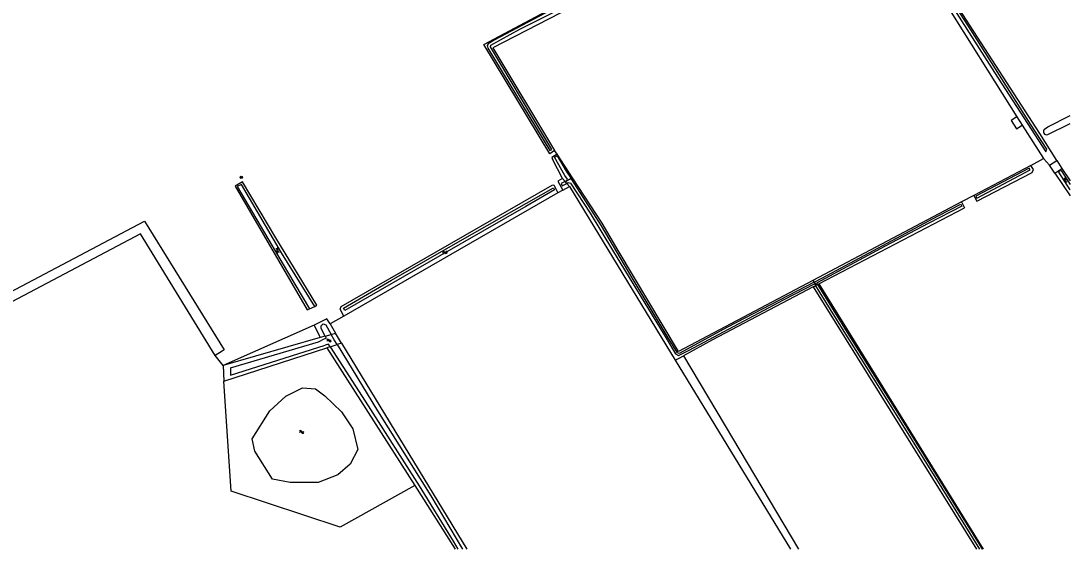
# Model space of a CAD drawing. Extents: x 133000 to 136000, y 400500 to 403500.
# Drawn here: x 135641.2 to 136000, y 400500 to 400680.7 of the extents above; entities that cross this region are included whole.
import ezdxf

# ---------------------------------------------------------------- set-up
doc = ezdxf.new("R2010")
doc.units = 0
for name, color, linetype in [('gg-afsc-draadraster', 7, 'Continuous'), ('gg-afsc-lijn draadraster', 7, 'Continuous'), ('gg-knt-bronhoudergrens', 7, 'Continuous'), ('gg-kntw-bovenkant insteek waterloop', 7, 'Continuous'), ('gg-kntw-greppel-droge sloot', 7, 'Continuous'), ('gg-kntw-waterlijn', 7, 'Continuous'), ('gt-grn-vlakafsluiter', 7, 'Continuous'), ('gt-symb-boom', 7, 'Continuous'), ('gt-symb-watersymbool', 7, 'Continuous')]:
    doc.layers.add(name, color=color, linetype=linetype)

# ---------------------------------------------------------------- blocks, each defined once
blk = doc.blocks.new('gt0-WA')
at = {"layer": 'gt-symb-watersymbool'}
for centre, start, end in [((-0.32, 0.02), 28.0725, 151.9275), ((0.43, 0.42), 208.0725, 331.9275), ((-0.32, -0.43), 28.0725, 151.9275), ((0.43, -0.03), 208.0725, 331.9275)]:
    blk.add_arc(centre, 0.425, start, end, dxfattribs=at)
blk = doc.blocks.new('gt0-BOOM')
at = {"layer": 'gt-symb-boom'}
for radius in [0.4, 0.2]:
    blk.add_circle((0, 0), radius, dxfattribs=at)

msp = doc.modelspace()

# ---------------------------------------------------------------- linework, layer by layer
at = {"layer": 'gg-afsc-draadraster'}
for p, q in [((135741.44, 400576.65), (135710.4, 400562.86)), ((135864.96, 400564.59), (135904.41, 400500))]:
    msp.add_line(p, q, dxfattribs=at)
at = {"layer": 'gg-afsc-lijn draadraster'}
for p, q in [((135741.44, 400576.65), (135710.4, 400562.86)), ((135864.96, 400564.59), (135904.41, 400500))]:
    msp.add_line(p, q, dxfattribs=at)
at = {"layer": 'gg-knt-bronhoudergrens'}
for p, q in [((135824.62, 400635.19), (135823.64, 400636.42)), ((135995.47, 400632.99), (135997.2, 400630.24)), ((135994.8, 400628.65), (135992.96, 400631.34)), ((135826.5, 400622.85), (135824.8, 400621.93)), ((135739.84, 400582.2), (135739.1, 400581.75)), ((135751.67, 400579.73), (135746.9, 400577.03)), ((135710.4, 400562.86), (135707.61, 400566.23))]:
    msp.add_line(p, q, dxfattribs=at)
for points in [[(135981.77, 400647.96), (135979.86, 400646.73), (135981.69, 400643.86), (135983.61, 400645.08)], [(135867.76, 400566.15), (135884.5, 400537.94), (135907.09, 400500)], [(135775.9, 400521.71), (135750.41, 400507.51), (135713.05, 400519.79), (135710.54, 400557.47)]]:
    msp.add_lwpolyline(points, dxfattribs=at)
at = {"layer": 'gg-kntw-bovenkant insteek waterloop'}
for p, q in [((135926.21, 400736.54), (135981.77, 400647.96)), ((135989.7, 400642.2), (135928.08, 400737.66)), ((135981.77, 400647.96), (135983.61, 400645.08)), ((135983.61, 400645.08), (135990.94, 400633.63)), ((135995.47, 400632.99), (135989.7, 400642.2)), ((135826.41, 400626.84), (135822.97, 400633.49)), ((135829.86, 400627.09), (135824.62, 400635.19)), ((135990.94, 400633.63), (135992.96, 400631.34)), ((135992.96, 400631.34), (135995.47, 400632.99)), ((135986.58, 400631.33), (135967.08, 400621.01)), ((135994.8, 400628.65), (135997.2, 400630.24)), ((135994.8, 400628.65), (136000, 400620.91)), ((135997.2, 400630.24), (136000, 400626.02)), ((135824.8, 400621.93), (135751.67, 400579.73)), ((135826.5, 400622.85), (135828.81, 400624.11)), ((135828.81, 400624.11), (135864.96, 400564.59)), ((135967.08, 400621.01), (135968.12, 400619.03)), ((135962.93, 400618.82), (135912.08, 400591.93)), ((135962.93, 400618.82), (135963.91, 400616.83)), ((135914.04, 400590.77), (135963.91, 400616.83)), ((135912.18, 400589.71), (135968.05, 400500)), ((135914.04, 400590.77), (135970.31, 400500)), ((135739.84, 400582.2), (135741.67, 400583.02)), ((135741.44, 400576.65), (135743.23, 400573.07)), ((135746.9, 400577.03), (135748.81, 400573.88)), ((135743.58, 400572.36), (135710.4, 400562.86)), ((135743.23, 400573.07), (135743.58, 400572.36)), ((135750.86, 400570.52), (135748.81, 400573.88)), ((135710.04, 400567.72), (135707.61, 400566.23)), ((135710.54, 400557.47), (135745.85, 400568.82)), ((135745.85, 400568.82), (135775.9, 400521.71)), ((135750.86, 400570.52), (135793.74, 400500)), ((135864.96, 400564.59), (135866.32, 400565.34)), ((135866.32, 400565.34), (135867.76, 400566.15)), ((135710.4, 400562.86), (135710.54, 400557.47)), ((135775.9, 400521.71), (135789.75, 400500))]:
    msp.add_line(p, q, dxfattribs=at)
for points in [[(135823.64, 400636.42), (135822.08, 400635.22), (135799.46, 400672.74), (135827.75, 400687.8)], [(135829.35, 400685.4), (135802.58, 400671.6), (135823.64, 400636.42)], [(135824.62, 400635.19), (135822.72, 400634.05), (135822.97, 400633.49)], [(135968.12, 400619.03), (135987.07, 400628.93), (135987.54, 400629.88), (135986.58, 400631.33)], [(135741.67, 400583.02), (135742.43, 400583.47), (135728.39, 400606.51), (135716.95, 400625.64), (135714.41, 400624.18), (135739.05, 400581.85), (135739.1, 400581.75)], [(135751.67, 400579.73), (135750.42, 400582.12), (135750.66, 400582.97), (135783.18, 400601.73), (135822.82, 400624.52), (135823.45, 400624.62), (135824.8, 400621.93)], [(135826.41, 400626.84), (135824.87, 400625.96), (135826.5, 400622.85)], [(135912.08, 400591.93), (135866.04, 400567.59), (135845.48, 400602.16), (135839.94, 400611.53), (135829.86, 400627.09)], [(135635.32, 400586.78), (135683.41, 400612.28), (135710.72, 400568.16), (135710.04, 400567.72)], [(135707.61, 400566.23), (135682.05, 400607.91), (135623.97, 400577.19), (135579.18, 400554.07), (135551.42, 400539.21)], [(135912.18, 400589.71), (135877.67, 400571.66), (135867.76, 400566.15)], [(135746.9, 400577.03), (135745.85, 400578.75), (135741.44, 400576.65)], [(135720.21, 400537.73), (135726.28, 400547.36), (135731.83, 400552.29), (135737.48, 400555.16), (135741.95, 400554.79), (135745.14, 400552.47), (135750.81, 400546.93), (135754.64, 400541.11), (135756.35, 400534.02), (135753.79, 400529.05), (135749.54, 400525.36), (135742.87, 400522.81), (135733.23, 400522.81), (135727.21, 400523.92), (135721.17, 400533.45), (135720.21, 400537.73)]]:
    msp.add_lwpolyline(points, dxfattribs=at)
at = {"layer": 'gg-kntw-greppel-droge sloot'}
msp.add_line((135992.4, 400641.84), (136000, 400645.69), dxfattribs=at)
msp.add_lwpolyline([(135991.23, 400643.77), (135992.4, 400644.47), (136000, 400648.43)], dxfattribs=at)
msp.add_arc((135992.05, 400642.95), 1.16, 135.0356, 287.7442, dxfattribs=at)
at = {"layer": 'gg-kntw-waterlijn'}
for points in [[(135926.86, 400736.93), (135937.96, 400720.05), (135974.17, 400663.08), (135991.69, 400635.96), (135992.06, 400636.82), (135986.49, 400645.41), (135966.08, 400677.75), (135933.33, 400728.62), (135927.4, 400737.26)], [(135828.17, 400687.17), (135820.24, 400683.31), (135803.04, 400674.21), (135800.93, 400672.94), (135800.69, 400672.3), (135800.85, 400671.49), (135822.03, 400636.38), (135822.74, 400636.81), (135815.89, 400648.17), (135801.77, 400671.95), (135801.9, 400672.48), (135811.83, 400677.91), (135822.08, 400683.13), (135828.72, 400686.35)], [(135827.3, 400625.83), (135827.86, 400626.12), (135828.16, 400626.65), (135827.24, 400627.88), (135823.7, 400634.12), (135824.55, 400634.61), (135827.61, 400629.37), (135829.35, 400626.81)], [(135967.77, 400620.74), (135968.16, 400620.07), (135986.34, 400629.78), (135986.01, 400630.41), (135967.77, 400620.74)], [(136000, 400622.93), (135996.13, 400628.98), (135996.45, 400629.44), (135997.02, 400629.52), (136000, 400624.73)], [(135741.67, 400583.02), (135730.3, 400601.37), (135716.56, 400624.78), (135715.17, 400624.12)], [(135827.3, 400625.83), (135825.93, 400625.12), (135826.32, 400624.36), (135827.88, 400625.17)], [(135827.88, 400625.17), (135828.35, 400625.42), (135829.12, 400625.23), (135835.91, 400614.95), (135843.55, 400602.33), (135861.15, 400573.28), (135865.05, 400566.83), (135866.05, 400566.19), (135869.48, 400567.97), (135902.21, 400585.37), (135912.55, 400590.72), (135912.92, 400590.13)], [(135912.46, 400591.34), (135882.85, 400575.91), (135866.28, 400566.98), (135865.71, 400567.19), (135862.19, 400572.91), (135850.23, 400592.87), (135839.79, 400610.66), (135830.68, 400624.85), (135829.35, 400626.81)], [(135715.17, 400624.12), (135732.4, 400594.84), (135739.84, 400582.2)], [(135751.46, 400582.49), (135767.89, 400591.99), (135791.46, 400605.46), (135823.31, 400623.67), (135823.73, 400622.93), (135813.85, 400617.29), (135784.5, 400600.34), (135751.91, 400581.63), (135751.46, 400582.49)], [(135912.46, 400591.34), (135915.34, 400592.84), (135954.86, 400614), (135962.6, 400618.09), (135963.02, 400617.33), (135951.5, 400611.41), (135936.79, 400603.67), (135913.27, 400591.05), (135913.6, 400590.52)], [(135912.92, 400590.13), (135921.47, 400576.27), (135937.3, 400551.12), (135955.3, 400522.35), (135966.6, 400503.89), (135969.02, 400500)], [(135913.6, 400590.52), (135924.37, 400573.23), (135941.14, 400546.5), (135968.91, 400501.65), (135969.94, 400500)], [(135745.22, 400572.84), (135743.87, 400575.5), (135743.81, 400576.44), (135744.53, 400577.03), (135745.42, 400576.73), (135747.29, 400573.44)], [(135712.9, 400561.97), (135742.93, 400570.92), (135744.12, 400571.52)], [(135745.22, 400572.84), (135745.52, 400572.23), (135744.12, 400571.52)], [(135749.31, 400569.99), (135748.34, 400571.58), (135747.29, 400573.44)], [(135712.9, 400561.97), (135712.9, 400559.5), (135745.26, 400569.75)], [(135747, 400569.21), (135746.41, 400570.13), (135745.26, 400569.75)], [(135747, 400569.21), (135759.92, 400548.97), (135777.34, 400521.67), (135789, 400502.67), (135790.6, 400500)], [(135749.31, 400569.99), (135763.1, 400547.32), (135781.32, 400518.25), (135792.25, 400500)]]:
    msp.add_lwpolyline(points, dxfattribs=at)
at = {"layer": 'gt-grn-vlakafsluiter'}
for p, q in [((135986.58, 400631.33), (135990.94, 400633.63)), ((135827.3, 400625.83), (135826.41, 400626.84)), ((135827.3, 400625.83), (135827.38, 400625.74)), ((135829.35, 400626.81), (135827.38, 400625.74)), ((135827.88, 400625.17), (135827.38, 400625.74)), ((135828.81, 400624.11), (135827.88, 400625.17)), ((135829.86, 400627.09), (135829.35, 400626.81)), ((135967.08, 400621.01), (135962.93, 400618.82)), ((135912.08, 400591.93), (135912.46, 400591.34)), ((135912.18, 400589.71), (135912.92, 400590.13)), ((135912.46, 400591.34), (135913.16, 400590.27)), ((135912.92, 400590.13), (135913.16, 400590.27)), ((135913.6, 400590.52), (135913.16, 400590.27)), ((135913.6, 400590.52), (135914.04, 400590.77)), ((135745.22, 400572.84), (135743.58, 400572.36)), ((135745.22, 400572.84), (135747.29, 400573.44)), ((135747.29, 400573.44), (135748.81, 400573.88)), ((135747, 400569.21), (135745.85, 400568.82)), ((135747, 400569.21), (135749.31, 400569.99)), ((135750.86, 400570.52), (135749.31, 400569.99))]:
    msp.add_line(p, q, dxfattribs=at)

# ---------------------------------------------------------------- block references
at = {"layer": 'gt-symb-boom'}
msp.add_blockref('gt0-BOOM', (135716.52, 400627.28), dxfattribs=at)
at = {"layer": 'gt-symb-watersymbool'}
for p, rotation in [((135998.34, 400626.2), -56.42118627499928), ((135728.92, 400602.26), -63.17859357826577), ((135786.17, 400601.45), 29.744881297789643)]:
    msp.add_blockref('gt0-WA', p, dxfattribs=dict(at, rotation=rotation))
for p in [(135746.5, 400571.38), (135737.13, 400540.11)]:
    msp.add_blockref('gt0-WA', p, dxfattribs=at)

doc.saveas('drawing.dxf')
